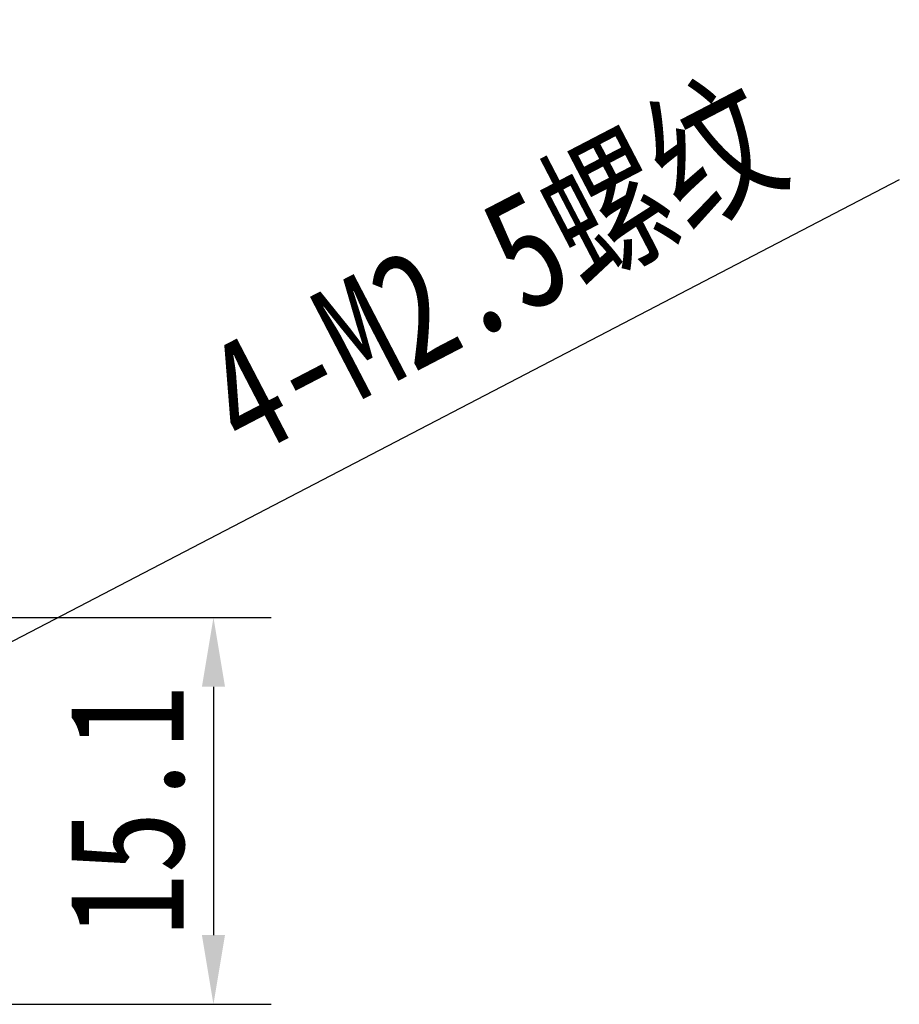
# Model space of a CAD drawing. Header units: millimetres. Extents: x 42 to 554, y 166 to 335.
# Tile 410 of 410: x 519 to 554, y 272 to 310. Entities that reach past the tile are written whole.
import ezdxf

# ---------------------------------------------------------------- set-up
doc = ezdxf.new("R2010")
doc.units = ezdxf.units.MM
doc.header["$LTSCALE"] = 30.734
doc.header["$PDMODE"] = 3
doc.header["$PDSIZE"] = 0.3125
doc.layers.get('Defpoints').update_dxf_attribs({"linetype": 'CONTINUOUS'})
doc.layers.add('Dim', color=6, linetype='CONTINUOUS', lineweight=13)
doc.styles.get("Standard").update_dxf_attribs({"font": 'txt', "width": 0.8})
doc.dimstyles.new('ISO-25_WS', dxfattribs={"dimscale": 1.8, "dimtxt": 2.5, "dimasz": 1.5, "dimexe": 1.25, "dimexo": 0.625, "dimtad": 1, "dimdsep": 46, "dimtxsty": 'Standard', "dimcen": 2.5, "dimadec": 0, "dimazin": 0, "dimtfac": 1, "dimtmove": 0, "dimatfit": 3, "dimfxl": 1, "dimtolj": 1, "dimtzin": 0, "dimarcsym": 0})

# ---------------------------------------------------------------- blocks, each defined once
blk = doc.blocks.new('*D36')
at = {"layer": 'Defpoints', "color": 0}
for p in [(516.244, 286.723), (513.345, 271.632), (526.989, 271.632)]:
    blk.add_point(p, dxfattribs=at)
at = {"layer": 'Dim', "color": 0, "lineweight": -2}
for p, q in [((517.369, 286.723), (529.239, 286.723)), ((526.989, 284.023), (526.989, 274.332)), ((514.47, 271.632), (529.239, 271.632))]:
    blk.add_line(p, q, dxfattribs=at)
at = {"layer": 'Dim', "color": 0}
for points in [[(527.439, 284.023), (526.539, 284.023), (526.989, 286.723)], [(526.539, 274.332), (527.439, 274.332), (526.989, 271.632)]]:
    blk.add_solid(points, dxfattribs=at)
at = {"layer": 'Dim', "color": 0, "insert": (523.614, 279.178), "char_height": 4.5, "attachment_point": 5, "rotation": 90}
blk.add_mtext('\\A1;15.1', dxfattribs=at)
blk = doc.blocks.new('*D43')
at = {"layer": 'Defpoints', "color": 0}
for p in [(514.442, 283.338), (512.047, 282.091)]:
    blk.add_point(p, dxfattribs=at)
at = {"layer": 'Dim', "color": 0, "lineweight": -2}
for p, q in [((553.742, 303.79), (516.837, 284.584)), ((512.047, 282.091), (514.442, 283.338)), ((509.652, 280.845), (507.257, 279.598))]:
    blk.add_line(p, q, dxfattribs=at)
at = {"layer": 'Dim', "color": 0}
for points in [[(516.629, 284.983), (517.045, 284.185), (514.442, 283.338)], [(509.86, 280.446), (509.444, 281.244), (512.047, 282.091)]]:
    blk.add_solid(points, dxfattribs=at)
at = {"layer": 'Dim', "color": 0, "insert": (537.992, 300.192), "char_height": 4.5, "attachment_point": 5, "rotation": 27.4934}
blk.add_mtext('\\A1;4-M2.5螺纹', dxfattribs=at)

msp = doc.modelspace()

# ---------------------------------------------------------------- dimensions: what is measured, and where the dimension line sits
at = {"layer": 'Dim'}
dim = msp.add_diameter_dim_2p(p1=(512.047, 282.091), p2=(514.442, 283.338), text='4-M2.5螺纹', dimstyle='ISO-25_WS', override={"dimgap": 0.625, "dimtad": 1, "dimtih": 0, "dimtoh": 0, "dimdec": 2, "dimlfac": 1, "dimpost": '<>', "dimcen": 0, "dimse1": 0, "dimse2": 0, "dimsd1": 0, "dimsd2": 0, "dimtix": 0, "dimtofl": 1, "dimatfit": 3, "dimtvp": 0.1}, dxfattribs=at)
dim.commit()
dim.dimension.update_dxf_attribs({"geometry": '*D43', "text_midpoint": (539.875, 296.574), "dimtype": 163})
dim = msp.add_linear_dim(base=(526.989, 271.632), p1=(516.244, 286.723), p2=(513.345, 271.632), angle=90, dimstyle='ISO-25_WS', override={"dimdec": 1}, dxfattribs=at)
dim.commit()
dim.dimension.update_dxf_attribs({"geometry": '*D36', "text_midpoint": (523.614, 279.178)})

doc.saveas('drawing.dxf')
